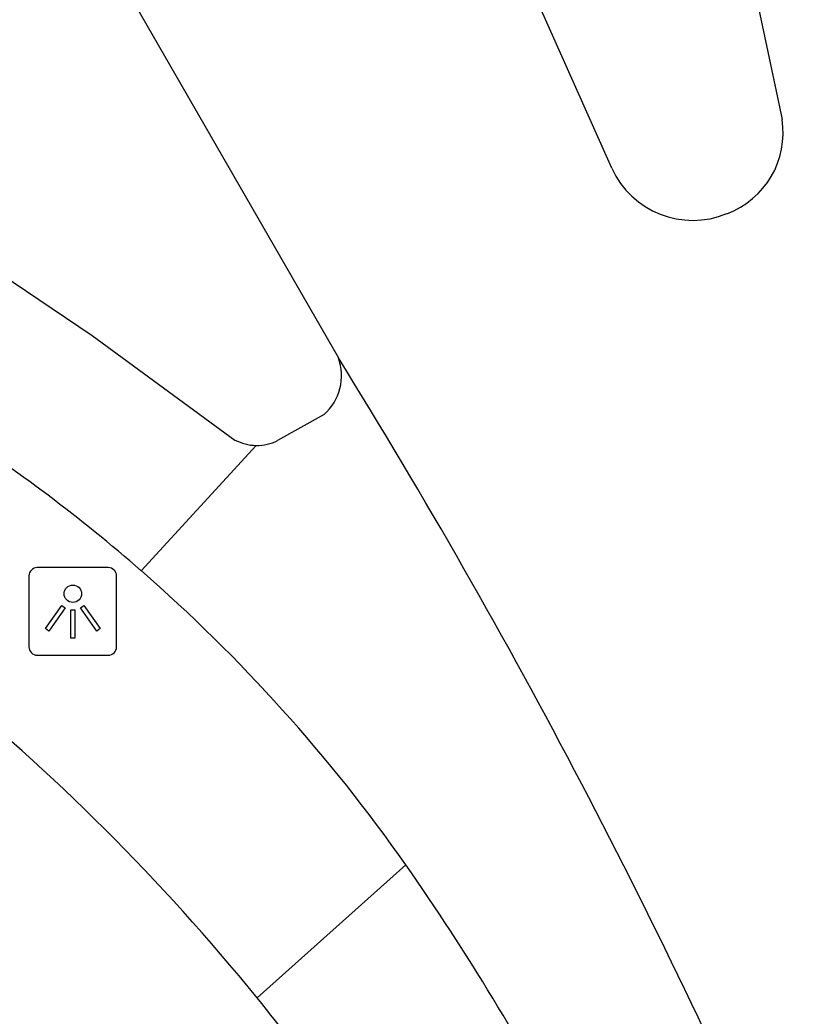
# Model space of a CAD drawing. Extents: x 160379 to 161131, y 383940 to 384849.
# Drawn here: x 160857.73 to 160866.52, y 384808.47 to 384819.79 of the extents above; entities that cross this region are included whole.
import ezdxf

# ---------------------------------------------------------------- set-up
doc = ezdxf.new("R2010")
doc.units = 0
for name, color, linetype in [('IMGEO_Fietspad_gesloten', 7, 'Continuous'), ('IMGEO_Lichtpunt', 7, 'Continuous'), ('IMGEO_Rijbaan_lokaal_gesloten', 7, 'Continuous'), ('IMGEO_Voetpad_open', 7, 'Continuous')]:
    doc.layers.add(name, color=color, linetype=linetype)

msp = doc.modelspace()

# ---------------------------------------------------------------- linework, layer by layer
at = {"layer": 'IMGEO_Fietspad_gesloten'}
msp.add_lwpolyline([(160851.937, 384820.674), (160858.556, 384816.205), (160860.179, 384815.018)], dxfattribs=at)
for centre, radius, start, end in [((160846.923, 384799.566), 18.537, 48.8872, 57.3056), ((160860.425, 384815.482), 0.525, 242.1109, 269.4812)]:
    msp.add_arc(centre, radius, start, end, dxfattribs=at)
at = {"layer": 'IMGEO_Lichtpunt'}
for p, q in [((160858.739, 384813.567), (160857.931, 384813.567)), ((160858.739, 384813.567), (160857.931, 384813.567)), ((160857.837, 384813.472), (160857.837, 384812.665)), ((160857.837, 384813.472), (160857.837, 384812.665)), ((160858.833, 384812.665), (160858.833, 384813.472)), ((160858.833, 384812.665), (160858.833, 384813.472)), ((160857.931, 384812.571), (160858.739, 384812.571)), ((160857.931, 384812.571), (160858.739, 384812.571))]:
    msp.add_line(p, q, dxfattribs=at)
for points in [[(160858.211, 384813.136), (160858.25, 384813.108), (160858.062, 384812.846), (160858.024, 384812.873), (160858.211, 384813.136)], [(160858.423, 384813.108), (160858.461, 384813.135), (160858.648, 384812.873), (160858.609, 384812.845), (160858.423, 384813.108)], [(160858.313, 384813.088), (160858.36, 384813.088), (160858.36, 384812.766), (160858.313, 384812.766), (160858.313, 384813.088)]]:
    msp.add_lwpolyline(points, dxfattribs=at)
msp.add_circle((160858.336, 384813.27), 0.0994, dxfattribs=at)
for centre, start, end in [((160857.931, 384813.472), 90, 180), ((160857.931, 384813.472), 90, 180), ((160858.739, 384813.472), 0, 90), ((160858.739, 384813.472), 0, 90), ((160857.931, 384812.665), 180, 270), ((160857.931, 384812.665), 180, 270), ((160858.739, 384812.665), 270, 0), ((160858.739, 384812.665), 270, 360)]:
    msp.add_arc(centre, 0.0946, start, end, dxfattribs=at)
at = {"layer": 'IMGEO_Rijbaan_lokaal_gesloten'}
for points in [[(160865.394, 384823.407), (160866.237, 384819.431), (160866.4, 384818.663)], [(160864.463, 384818.108), (160862.371, 384822.801)], [(160857.785, 384822.154), (160861.355, 384815.951)], [(160861.193, 384815.307), (160860.663, 384815.011)], [(160860.42, 384814.957), (160859.112, 384813.532)]]:
    msp.add_lwpolyline(points, dxfattribs=at)
for centre, radius, start, end in [((160865.429, 384818.512), 0.983, 290.4907, 8.817), ((160865.387, 384818.534), 1.018, 204.7264, 292.2753), ((160860.794, 384815.75), 0.596, 311.9982, 19.7619), ((160796.952, 384775.958), 75.81, 23.4045, 31.83977), ((160860.427, 384815.501), 0.544, 269.3061, 295.7516), ((160846.865, 384799.487), 18.635, 35.0489, 48.9141), ((160839.342, 384794.241), 27.806, 27.5293, 34.9952)]:
    msp.add_arc(centre, radius, start, end, dxfattribs=at)
at = {"layer": 'IMGEO_Voetpad_open'}
msp.add_lwpolyline([(160862.121, 384810.188), (160860.431, 384808.675)], dxfattribs=at)
for centre, radius, start, end in [((160841.034, 384792.9), 25.002, 39.1203, 50.9738), ((160841.065, 384792.931), 24.958, 36.033, 39.1094)]:
    msp.add_arc(centre, radius, start, end, dxfattribs=at)

doc.saveas('drawing.dxf')
